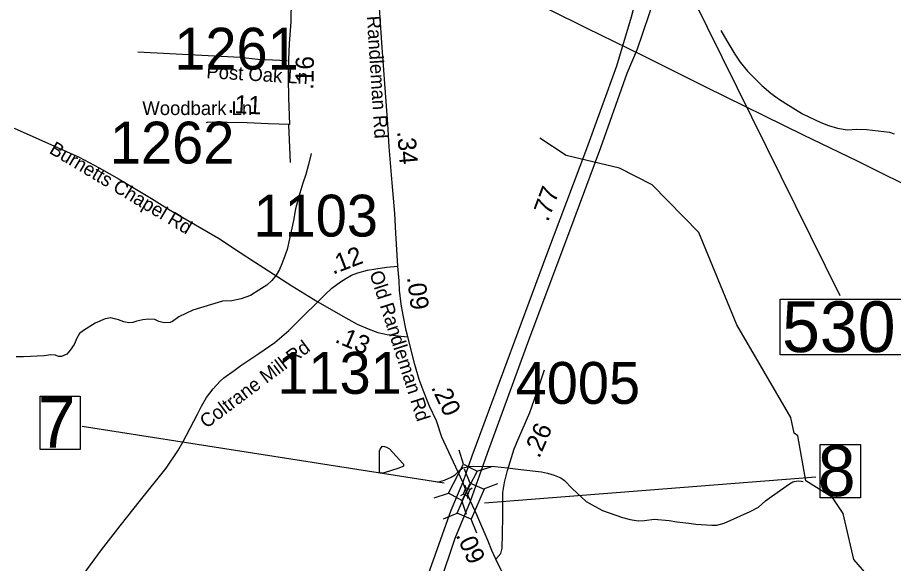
# Model space of a CAD drawing. Extents: x 1662474 to 1856135, y 779280 to 917889.
# Drawn here: x 1752686 to 1758713, y 798611 to 802370 of the extents above; entities that cross this region are included whole.
import ezdxf

# ---------------------------------------------------------------- set-up
doc = ezdxf.new("R2010")
doc.units = 0
for name, color, linetype in [('Cogo Default Point CELL', 7, 'Continuous'), ('Exist Hydrographic Misc Water Feature', 7, 'Continuous'), ('Exist Hydrographic Pond Under 1500 Sq Ft', 7, 'Continuous'), ('Exist Road Non-System Type 51', 7, 'Continuous'), ('Exist Road Non-System Type 51 Label', 7, 'Continuous'), ('Exist Road Primary Interstate Divided Center Attributed', 7, 'Continuous'), ('Exist Road Primary Interstate Structure Standard Bridge CELL', 7, 'Continuous'), ('Exist Road Primary US Mileage Hundredths English Label', 7, 'Continuous'), ('Exist Road Secondary Mileage Tenths English Label', 7, 'Continuous'), ('Exist Road Secondary Structure Standard Bridge Number Label', 7, 'Continuous'), ('Exist Road Secondary Type 41 Attributed', 7, 'Continuous'), ('Exist Road Secondary Type 51 Attributed', 7, 'Continuous'), ('Exist Road Secondary Type 51 Label', 7, 'Continuous'), ('Exist Utilities Electrical Transmission Line', 7, 'Continuous'), ('Prop DGN Element Guardrail', 7, 'Continuous'), ('Scratch_Level_2', 7, 'Continuous')]:
    doc.layers.add(name, color=color, linetype=linetype)

msp = doc.modelspace()

# ---------------------------------------------------------------- linework, layer by layer
at = {"layer": 'Exist Hydrographic Misc Water Feature'}
for points in [[(1757526, 802280.4), (1757565.4, 802210), (1757620.5, 802117.6), (1757658.3, 802063.3), (1757709.5, 802000.8), (1757806.9, 801902), (1757868.4, 801849.5), (1757922.2, 801811), (1757971.8, 801778.6), (1758087.4, 801707.6), (1758212.9, 801646.6), (1758264.8, 801626.2), (1758326.7, 801607.6), (1758394.6, 801597.1), (1758460.6, 801600.6), (1758528.7, 801598), (1758684.6, 801580.7), (1758718.4, 801570.4)], [(1761258.2, 797829.9), (1761108.1, 797832.9), (1760967, 797924.3), (1760851.1, 797949.7), (1760628, 798203.7), (1760553, 798244.6), (1760403.1, 798237.9), (1760136.1, 798125.1), (1759969, 798115.4), (1759394, 798212.4), (1758529.9, 798535.3), (1758439.1, 798638.9), (1758366.9, 798955.5), (1758293.1, 799065.3), (1758110, 799180.6), (1758055, 799490.2), (1758030, 799507.1), (1758006, 799616), (1757635.9, 800253.6), (1757374.1, 800889.2), (1757051.9, 801217.4), (1756828, 801333.5), (1756462, 801419.8), (1756278.9, 801538.4)], [(1754706.1, 801433.3), (1754687.5, 801357.4), (1754669, 801289.6), (1754648.5, 801229.7), (1754628, 801159.9), (1754599.1, 801052.1), (1754584.5, 800972.2), (1754573.9, 800920.3), (1754540.9, 800772.5), (1754508.1, 800684.8), (1754487.8, 800634.9), (1754465.4, 800597), (1754436.9, 800559.3), (1754400.6, 800527.5), (1754346.5, 800492.1), (1754288, 800456.5), (1754223.9, 800433), (1754159.9, 800419.6), (1754095.9, 800416), (1753893.1, 800355.8), (1753796.7, 800308.5), (1753752.6, 800276.8), (1753736.4, 800269), (1753694.4, 800267.3), (1753658.5, 800277.6), (1753630.6, 800289.9), (1753586.8, 800294.2), (1753548.6, 800288.5), (1753506.4, 800278.9), (1753480.3, 800269.1), (1753452.2, 800267.3), (1753418.4, 800275.5), (1753380.5, 800287.9), (1753352.6, 800296.1), (1753328.6, 800302.3), (1753288.6, 800294.6), (1753220.3, 800265.2), (1753139.7, 800215.8), (1753111.7, 800194.1), (1753093.4, 800162.2), (1753074.9, 800118.4), (1753048.7, 800078.5), (1753024.5, 800052.7), (1752988.2, 800037.1), (1752968.3, 800035.2), (1752946.4, 800045.4), (1752914.4, 800047.6), (1752870.3, 800040), (1752726.4, 800033.2), (1752676.3, 800033.6)], [(1755576, 799171.6), (1755624.2, 799185.2), (1755670.3, 799204.8), (1755696.3, 799220.6), (1755718.7, 799242.5), (1755732.6, 799256.3), (1755750.7, 799270.2), (1755796.8, 799277.8), (1755888.9, 799281), (1755970.9, 799278.4), (1756056.8, 799269.6), (1756112.8, 799263.2), (1756148.7, 799258.9), (1756290.8, 799241.8), (1756332.6, 799233.4), (1756378.5, 799219), (1756424.3, 799200.6), (1756448.3, 799182.4), (1756501.8, 799128), (1756599.2, 799037.1), (1756660.9, 799002.6), (1756710.5, 798976.3), (1756848.3, 798927.1), (1756902.2, 798914.6), (1756956.2, 798904.2), (1757000.1, 798905.8), (1757066.3, 798915.3), (1757170, 798906.4), (1757222.1, 798898), (1757303.9, 798887.3), (1757354, 798881), (1757464.1, 798874), (1757497.9, 798873.7), (1757548.2, 798887.3), (1757726.8, 798967.9), (1757785.2, 798999.4), (1757831.3, 799041.1), (1757873.8, 799072.7), (1757996.4, 799159.7), (1758020.6, 799173.5), (1758030.6, 799175.5), (1758056.7, 799179.2), (1758078.6, 799177.1), (1758092.6, 799175)]]:
    msp.add_lwpolyline(points, dxfattribs=at)
at = {"layer": 'Exist Hydrographic Pond Under 1500 Sq Ft'}
msp.add_lwpolyline([(1755177.1, 799332.9), (1755177.3, 799364.9), (1755177.6, 799386.9), (1755181.7, 799396.8), (1755187.8, 799406.8), (1755197.9, 799418.8), (1755211.8, 799416.7), (1755223.9, 799412.5), (1755245.6, 799400.3), (1755336.9, 799299.6), (1755340.8, 799293.5), (1755340.8, 799281.5), (1755336.7, 799277.6), (1755308.6, 799267.9), (1755208.3, 799234.6), (1755200.3, 799232.6), (1755182.3, 799232.8), (1755176.3, 799240.8), (1755176.7, 799294.9), (1755177.1, 799332.9)], dxfattribs=at)
at = {"layer": 'Exist Road Non-System Type 51'}
msp.add_line((1754549.6, 801632.2), (1754561.9, 801371.9), dxfattribs=at)
msp.add_lwpolyline([(1754541.4, 802071.4), (1754340.6, 802081.5), (1754217.6, 802094.4), (1753513.4, 802132.4)], dxfattribs=at)
at = {"layer": 'Exist Road Primary Interstate Divided Center Attributed'}
for points in [[(1755803.8, 799040.2), (1755919.4, 799371.3), (1756212.9, 800174.1), (1756478.9, 800882.6), (1756699.6, 801474.4), (1756881.7, 801988.1), (1756951.1, 802153.8), (1756988.2, 802263.4), (1757083.8, 802550.1), (1757105.2, 802632.3), (1757158.1, 802856)], [(1757013.6, 802804.7), (1756951.4, 802539.8), (1756909.1, 802373.8), (1756807, 802035.8), (1756601.5, 801465.5), (1756326.2, 800735.5), (1756029.7, 799936.3), (1755811.3, 799349), (1755749.2, 799169.7)], [(1755749.2, 799169.7), (1755666.6, 798975.3), (1755391.4, 798202.9), (1755278.7, 797846.2), (1755224.3, 797609.2), (1755176.6, 797405.3), (1755106.4, 797096.6), (1755039.5, 796682), (1755020.5, 796512.5), (1754996, 796381.1), (1754972.7, 796137.4), (1754956.3, 795862.3), (1754934.7, 795530.7), (1754942.8, 794890.2), (1754956.3, 794660.6), (1754970.9, 794473), (1755023.7, 793986.5), (1755072.9, 793665.8), (1755123.9, 793379.7)], [(1755266, 793445.3), (1755227.8, 793711.3), (1755204.1, 793860.7), (1755160.8, 794366), (1755134.9, 794729.9), (1755127.6, 794859.2), (1755122.1, 795257.4), (1755131.2, 795516.1), (1755153.8, 796084), (1755207.8, 796624), (1755253.5, 796991.8), (1755292.5, 797243.7), (1755349.3, 797550.1), (1755432.6, 797912.1), (1755525.1, 798246.8), (1755591.4, 798471), (1755696.5, 798783.9), (1755803.8, 799040.2)]]:
    msp.add_lwpolyline(points, dxfattribs=at)
at = {"layer": 'Exist Road Primary Interstate Structure Standard Bridge CELL'}
for p, q in [((1755755, 799293.8), (1755724.1, 799391.9)), ((1755799.8, 799164.3), (1755761.3, 799259.7)), ((1755846.3, 799246.2), (1755944.4, 799277.2)), ((1755894.6, 799124.1), (1755990, 799162.6)), ((1755769.9, 799132.4), (1755765.6, 799150.8)), ((1755766.3, 799082.5), (1755784.4, 799126.4)), ((1755798.8, 799120.5), (1755814.7, 799130.5)), ((1755552.4, 799063.2), (1755650.5, 799094.1)), ((1755735.7, 799078.6), (1755751.7, 799088.6)), ((1755774.8, 798947.4), (1755743.9, 799045.5)), ((1755785.2, 799058.1), (1755780.9, 799076.5)), ((1755615.9, 798918.5), (1755711.3, 798957.1)), ((1755846.8, 798820.5), (1755808.2, 798915.9))]:
    msp.add_line(p, q, dxfattribs=at)
for points in [[(1755650.5, 799094.1), (1755754.6, 799294), (1755848, 799245.4), (1755743.9, 799045.5)], [(1755711.3, 798957.1), (1755799.4, 799164.5), (1755896.3, 799123.4), (1755808.2, 798915.9)], [(1755780.9, 799076.5), (1755799, 799120.4), (1755769.8, 799132.5), (1755751.7, 799088.6)]]:
    msp.add_lwpolyline(points, close=True, dxfattribs=at)
at = {"layer": 'Exist Road Secondary Structure Standard Bridge Number Label'}
msp.add_line((1757216.6, 802737.3), (1758343.8, 800455.8), dxfattribs=at)
msp.add_lwpolyline([(1757933.6, 800430.6), (1758862.6, 800430.6), (1758862.6, 800046.4), (1757933.6, 800046.4)], close=True, dxfattribs=at)
at = {"layer": 'Exist Road Secondary Type 41 Attributed'}
msp.add_lwpolyline([(1755976.2, 798640.2), (1756011.9, 798680.3), (1756019.7, 798717.1), (1756021.9, 798811.8), (1756024.2, 798936.6), (1756024.2, 799037.1), (1756024.2, 799099.6), (1756036.4, 799167.3), (1756056.5, 799250.9), (1756103.1, 799400.6), (1756134.4, 799476.4), (1756210.2, 799650.4), (1756272.7, 799827.1), (1756311.7, 799944.1)], dxfattribs=at)
at = {"layer": 'Exist Road Secondary Type 51 Attributed'}
for points in [[(1754569, 802497.4), (1754565.5, 802341.2), (1754555.2, 802190.8), (1754551.1, 802079.6), (1754549, 801949.9), (1754551.1, 801818.1), (1754555.2, 801696.6), (1754558.2, 801634.3)], [(1755302.3, 800657.4), (1755289.7, 800886.3), (1755281.9, 801020.4), (1755264.6, 801232.5), (1755243.4, 801480.7), (1755234.1, 801638.8), (1755214.5, 801884.7), (1755193.6, 802195), (1755173.6, 802472.1)], [(1754558.2, 801634.3), (1754411.1, 801637.4), (1754267.1, 801645.1), (1754127.8, 801648.2), (1754039.5, 801649.7), (1753991.5, 801646.6), (1753984.1, 801645.1)], [(1752662.8, 801608.1), (1752833.4, 801533.6), (1753111, 801408.1), (1753247.2, 801335.2), (1753386.5, 801257.1), (1753608.8, 801124.3), (1753735.9, 801043.6), (1753953.1, 800917), (1754067.7, 800849.8), (1754218.7, 800751.9), (1754316.1, 800688.9), (1754573.1, 800521.8), (1754751.6, 800413.2)], [(1754751.6, 800413.2), (1754799.6, 800461.2), (1754849, 800506), (1754907.5, 800549.1), (1754944.9, 800573.3), (1754983.6, 800595.6), (1755026.7, 800612.2), (1755093.1, 800630.4), (1755151.2, 800640.4), (1755224.3, 800650.3), (1755302.3, 800657.4)], [(1755370.6, 800171.3), (1755359.3, 800216), (1755339.2, 800320.6), (1755325.8, 800397), (1755313.7, 800492.2), (1755311, 800556.6), (1755302.3, 800657.4)], [(1753137.7, 798531.8), (1753213.3, 798636.5), (1753264.9, 798704.8), (1753393.2, 798870.9), (1753532.5, 799047.4), (1753709.9, 799267.6), (1753788.1, 799386.4), (1753823.7, 799445.3), (1753923.7, 799639), (1753951.8, 799693.2), (1753986.7, 799754.6), (1754032.5, 799813.5), (1754079.9, 799866.1), (1754106.5, 799889.5), (1754175.7, 799940), (1754223.1, 799974.4), (1754291.8, 800020.2), (1754346.5, 800055.7), (1754457.2, 800132.7), (1754553.5, 800214.5), (1754646.8, 800309.3), (1754751.6, 800413.2)], [(1754751.6, 800413.2), (1754907.2, 800321.8), (1755023.4, 800258.7), (1755098.1, 800227.2), (1755164.5, 800200.7), (1755229.3, 800187.4), (1755325.6, 800175.8), (1755370.6, 800171.3)], [(1755749.2, 799169.7), (1755604.6, 799479.4), (1755568.8, 799593.9), (1755521.2, 799694.7), (1755476.4, 799803.3), (1755450.3, 799877.4), (1755418.7, 799981.7), (1755370.6, 800171.3)], [(1755803.8, 799040.2), (1755775.3, 799104.5), (1755749.2, 799169.7)], [(1755976.2, 798640.2), (1755948.4, 798699.2), (1755923.3, 798764.9), (1755846.6, 798945.6), (1755803.8, 799040.2)], [(1757240.3, 796855.8), (1757213.3, 796878), (1757142.9, 796941.4), (1756915.9, 797136), (1756765.1, 797266.2), (1756695.9, 797332.5), (1756643.5, 797384.9), (1756610.2, 797418.2), (1756568.9, 797459.5), (1756535.6, 797500.7), (1756522.3, 797512.8), (1756505.7, 797537.4), (1756470.5, 797586.4), (1756421.3, 797667.4), (1756383.1, 797743.6), (1756315.3, 797896.8), (1756263.1, 798019.9), (1756178.9, 798205.6), (1756107.2, 798364.9), (1756040.6, 798510.7), (1755976.2, 798640.2)]]:
    msp.add_lwpolyline(points, dxfattribs=at)
at = {"layer": 'Exist Utilities Electrical Transmission Line'}
msp.add_lwpolyline([(1758936, 801147.9), (1758464.9, 801381.3), (1758094, 801559.5), (1757422.3, 801890), (1756981.1, 802111.6), (1756606, 802293.6), (1756082.6, 802556.9), (1755615.2, 802784.4), (1755541.2, 802824), (1755486.9, 802863.8), (1755141.7, 803079.9), (1754744.3, 803328), (1754342.8, 803579.7), (1753969.8, 803813.7), (1753588.3, 804053.6), (1753223, 804279.9), (1752819.5, 804533.7), (1752506.7, 804725.8), (1752229.7, 804902.5), (1751974.9, 805059.3), (1751661.5, 805257.4)], dxfattribs=at)
at = {"layer": 'Scratch_Level_2'}
for p, q in [((1755621.1, 799163.7), (1753130.6, 799554.9)), ((1755899.5, 799027.8), (1758179.7, 799208.1))]:
    msp.add_line(p, q, dxfattribs=at)
for points in [[(1752842.3, 799764), (1753118, 799764), (1753118, 799395.8), (1752842.3, 799395.8)], [(1758209.3, 799430.9), (1758485, 799430.9), (1758485, 799062.7), (1758209.3, 799062.7)]]:
    msp.add_lwpolyline(points, close=True, dxfattribs=at)

# ---------------------------------------------------------------- texts
at = {"layer": 'Cogo Default Point CELL'}
for s, p in [('1261', (1753764.3, 802011.7)), ('1262', (1753321.5, 801365)), ('1103', (1754309.3, 800862)), ('1131', (1754473.4, 799779.1)), ('4005', (1756113, 799710))]:
    msp.add_text(s, height=288, dxfattribs=at).set_placement(p)
at = {"layer": 'Exist Road Non-System Type 51 Label'}
msp.add_text('Post Oak Ln', height=95, rotation=356.58076, dxfattribs=at).set_placement((1753983.4, 801953.2))
at = {"layer": 'Exist Road Primary US Mileage Hundredths English Label'}
msp.add_text('.77', height=125, rotation=69.55045, dxfattribs=at).set_placement((1756335.5, 800959.1))
at = {"layer": 'Exist Road Secondary Mileage Tenths English Label'}
for s, rotation, p in [('.16', 89.09022, (1754722, 801871.4)), ('.12', 21.02752, (1754856.3, 800599.4)), ('.13', 337.12033, (1754863.5, 800137.1))]:
    msp.add_text(s, height=125, rotation=rotation, dxfattribs=at).set_placement(p)
at = {"layer": 'Exist Road Secondary Structure Standard Bridge Number Label'}
msp.add_text('530', height=350, dxfattribs=at).set_placement((1757946.2, 800066.2))
at = {"layer": 'Exist Road Secondary Type 51 Label'}
for s, rotation, p in [('Old Randleman Rd', 273.6108, (1755074.8, 802611.9)), ('Burnetts Chapel Rd', 329.24301, (1752897.9, 801440.4)), ('Old Randleman Rd', 287.81411, (1755106.5, 800609.9)), ('Coltrane Mill Rd', 36.88566, (1753985.3, 799536.9))]:
    msp.add_text(s, height=95, rotation=rotation, dxfattribs=at).set_placement(p)
msp.add_text('Woodbark Ln', height=95, dxfattribs=at).set_placement((1753544.9, 801698.7))
at = {"layer": 'Prop DGN Element Guardrail'}
for s, rotation, p in [('.11', 356.92408, (1754129.7, 801715.1)), ('.34', 274.5574, (1755298, 801585.9)), ('.09', 277.22802, (1755365.4, 800581.3)), ('.20', 295.22322, (1755529.7, 799823.4)), ('.26', 66.43842, (1756275.2, 799330.3)), ('.09', 294.33949, (1755699.6, 798806.5))]:
    msp.add_text(s, height=125, rotation=rotation, dxfattribs=at).set_placement(p)
at = {"layer": 'Scratch_Level_2'}
for s, p in [('7', (1752824.8, 799407.6)), ('8', (1758191.8, 799074.5))]:
    msp.add_text(s, height=350, dxfattribs=at).set_placement(p)

doc.saveas('drawing.dxf')
